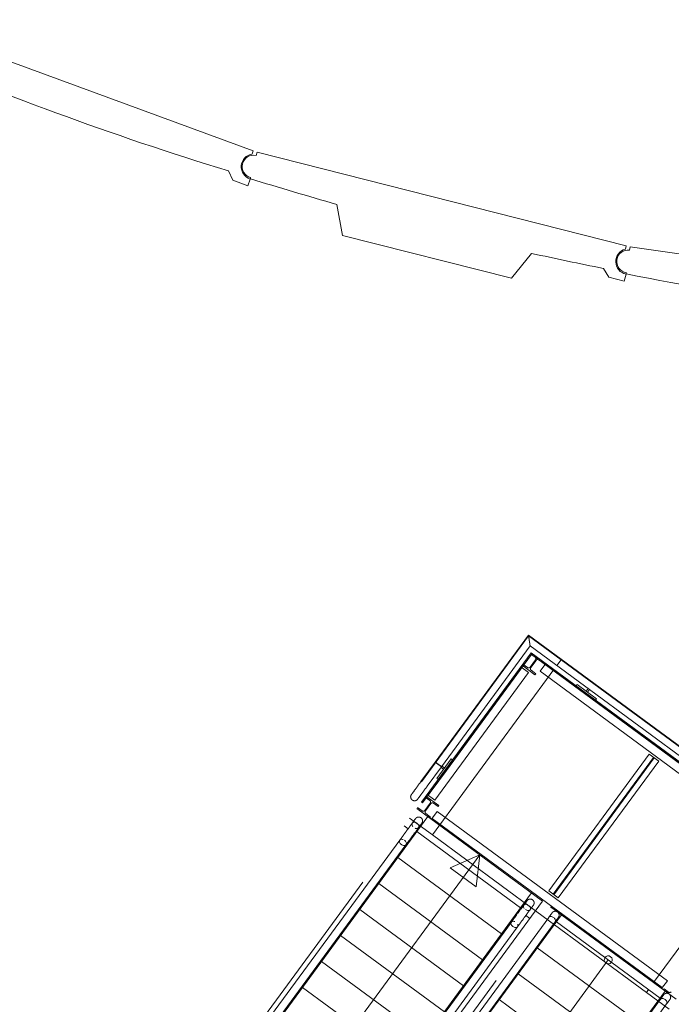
# Model space of a CAD drawing. Header units: metres. Extents: x 135583 to 135939, y 457896 to 458258.
# Tile 515 of 599: x 135669.17 to 135673.21, y 458155.55 to 458161.66. Entities that reach past the tile are written whole.
import ezdxf

# ---------------------------------------------------------------- set-up
doc = ezdxf.new("R2010")
doc.units = ezdxf.units.M
doc.linetypes.add('Hidden', pattern=[4, 2, -2])
doc.layers.add('NIEUWE INSTALLATIE', color=250, linetype='Continuous', lineweight=0)

msp = doc.modelspace()

# ---------------------------------------------------------------- linework, layer by layer
at = {"layer": 'NIEUWE INSTALLATIE'}
for p, q in [((135670.617, 458160.8434), (135668.3958, 458161.6583)), ((135670.6102, 458160.8246), (135670.617, 458160.8434)), ((135670.6407, 458160.8361), (135670.6351, 458160.8143)), ((135672.9339, 458160.2539), (135670.6407, 458160.8361)), ((135670.4623, 458160.7191), (135670.489, 458160.6614)), ((135670.489, 458160.6614), (135670.5829, 458160.6269)), ((135670.5829, 458160.6269), (135670.5984, 458160.6692)), ((135670.6007, 458160.6786), (135670.5988, 458160.6713)), ((135671.1356, 458160.512), (135671.1722, 458160.3194)), ((135671.1722, 458160.3194), (135672.2203, 458160.0533)), ((135672.929, 458160.2345), (135672.9339, 458160.2539)), ((135672.2203, 458160.0533), (135672.3464, 458160.2077)), ((135672.9582, 458160.2491), (135672.9549, 458160.2268)), ((135675.2991, 458159.9057), (135672.9582, 458160.2491)), ((135672.7927, 458160.1144), (135672.8253, 458160.0597)), ((135672.9222, 458160.0351), (135672.9333, 458160.0787)), ((135672.9346, 458160.0883), (135672.9335, 458160.0809)), ((135672.8253, 458160.0597), (135672.9222, 458160.0351)), ((135672.3267, 458157.8381), (135671.7475, 458157.0497)), ((135674.0648, 458156.5612), (135672.3267, 458157.8381)), ((135671.7864, 458157.0211), (135672.337, 458157.7706)), ((135672.337, 458157.7706), (135673.9972, 458156.5509)), ((135672.3435, 458157.7286), (135671.8106, 458157.0033)), ((135671.817, 458156.9985), (135672.3452, 458157.7174)), ((135673.9552, 458156.5444), (135672.3435, 458157.7286)), ((135672.3435, 458157.7286), (135672.3452, 458157.7174)), ((135672.3452, 458157.7174), (135673.9441, 458156.5427)), ((135673.8586, 458156.7085), (135672.5289, 458157.6854)), ((135673.8586, 458156.7085), (135672.5289, 458157.6854)), ((135672.6232, 458157.5231), (135672.6291, 458157.5311)), ((135672.6291, 458157.5311), (135672.75, 458157.4423)), ((135672.6856, 458157.4897), (135672.6977, 458157.5062)), ((135672.6936, 458157.4838), (135672.6856, 458157.4897)), ((135672.7058, 458157.5003), (135672.6936, 458157.4838)), ((135672.75, 458157.4423), (135672.7441, 458157.4343)), ((135671.6587, 458156.9288), (135671.7475, 458157.0496)), ((135671.7864, 458157.021), (135671.6976, 458156.9002)), ((135671.772, 458157.0317), (135671.7475, 458157.0497)), ((135671.7581, 458156.9488), (135671.8469, 458157.0696)), ((135671.7669, 458157.0353), (135671.7619, 458157.039)), ((135671.7807, 458157.0253), (135671.7767, 458157.0282)), ((135671.7838, 458157.023), (135671.7807, 458157.0252)), ((135671.7996, 458157.0052), (135671.783, 458157.0173)), ((135671.7864, 458157.0211), (135671.7857, 458157.0216)), ((135671.7889, 458157.0254), (135671.8055, 458157.0132)), ((135671.8469, 458157.0696), (135671.855, 458157.0637)), ((135671.6626, 458156.8018), (135671.8106, 458157.0033)), ((135671.817, 458156.9986), (135671.669, 458156.7971)), ((135671.8055, 458157.0132), (135671.7996, 458157.0052)), ((135671.817, 458156.9985), (135671.8106, 458157.0033)), ((135671.8106, 458157.0033), (135671.817, 458156.9986)), ((135671.6587, 458156.9288), (135671.6581, 458156.9279)), ((135671.7662, 458156.9428), (135671.7581, 458156.9488)), ((135671.669, 458156.7971), (135671.6626, 458156.8018)), ((135671.7015, 458156.7112), (135671.6225, 458156.6037)), ((135671.7015, 458156.7112), (135671.6334, 458156.6185)), ((135671.554, 458156.654), (135671.5793, 458156.6354)), ((135671.6225, 458156.6037), (135670.181, 458154.6417)), ((135671.6149, 458156.6093), (135671.6225, 458156.6037)), ((135671.6334, 458156.6185), (135672.2781, 458156.1449)), ((135671.7296, 458156.5975), (135672.3702, 458156.1268)), ((135671.7296, 458156.5975), (135672.3702, 458156.1268)), ((135671.5276, 458156.5659), (135670.1721, 458154.7209)), ((135670.211, 458154.6923), (135671.5658, 458156.5363)), ((135671.5658, 458156.5364), (135671.5661, 458156.5368)), ((135670.5348, 458154.4476), (135672.0238, 458156.4744)), ((135672.0238, 458156.4744), (135671.8407, 458156.394)), ((135672.0238, 458156.4744), (135672.0019, 458156.2756)), ((135671.515, 458156.4573), (135672.1597, 458155.9837)), ((135671.8407, 458156.394), (135672.0019, 458156.2756)), ((135671.3966, 458156.2962), (135672.0413, 458155.8225)), ((135672.2672, 458156.13), (135672.3462, 458156.2375)), ((135672.2781, 458156.1449), (135672.3462, 458156.2375)), ((135670.8258, 458154.168), (135672.2672, 458156.13)), ((135672.5315, 458156.1014), (135671.0901, 458154.1393)), ((135671.2782, 458156.135), (135671.9229, 458155.6613)), ((135672.2736, 458156.1254), (135672.2672, 458156.13)), ((135672.3357, 458156.0797), (135672.3092, 458156.0992)), ((135672.3703, 458156.1268), (135672.4186, 458156.0912)), ((135672.2203, 458156.0563), (135670.8647, 458154.2112)), ((135672.4529, 458156.0858), (135671.0981, 458154.2417)), ((135671.137, 458154.2131), (135672.4926, 458156.0582)), ((135672.2205, 458156.0566), (135672.2203, 458156.0563)), ((135672.4187, 458156.0912), (135673.0593, 458155.6205)), ((135672.4187, 458156.0912), (135673.0593, 458155.6205)), ((135673.1449, 458155.585), (135672.5002, 458156.0586)), ((135670.9044, 458154.1836), (135672.2592, 458156.0277)), ((135671.1597, 458155.9738), (135671.8044, 458155.5001)), ((135673.0265, 458155.4238), (135672.3818, 458155.8975)), ((135671.0413, 458155.8126), (135671.686, 458155.339)), ((135672.8225, 458155.8218), (135671.3335, 458153.795)), ((135672.908, 458155.2626), (135672.2633, 458155.7363)), ((135670.9229, 458155.6514), (135671.5676, 458155.1778)), ((135671.7348, 458153.6657), (135673.1763, 458155.6277)), ((135673.1463, 458155.5771), (135671.7915, 458153.733)), ((135671.8297, 458153.7035), (135673.1852, 458155.5485)), ((135672.7896, 458155.1015), (135672.1449, 458155.5751))]:
    msp.add_line(p, q, dxfattribs=at)
at = {"layer": 'NIEUWE INSTALLATIE', "linetype": 'Hidden'}
for p, q in [((135671.6614, 458156.9268), (135672.3274, 458157.8334)), ((135671.6614, 458156.9268), (135672.3274, 458157.8334)), ((135672.5289, 458157.6854), (135672.3274, 458157.8334)), ((135672.5289, 458157.6854), (135672.3274, 458157.8334)), ((135672.3387, 458157.7221), (135672.3451, 458157.7174)), ((135672.3387, 458157.7221), (135672.3451, 458157.7174)), ((135671.703, 458156.845), (135672.2847, 458157.6368)), ((135671.703, 458156.845), (135672.2847, 458157.6368)), ((135671.703, 458156.845), (135672.2847, 458157.6368)), ((135672.4845, 458157.6249), (135671.7296, 458156.5975)), ((135672.4845, 458157.6249), (135671.7296, 458156.5975)), ((135672.2791, 458157.641), (135672.3275, 458157.6055)), ((135672.2791, 458157.641), (135672.3275, 458157.6055)), ((135672.2866, 458157.6512), (135672.3672, 458157.592)), ((135672.2866, 458157.6512), (135672.3672, 458157.592)), ((135672.32, 458157.6366), (135672.2914, 458157.6577)), ((135672.32, 458157.6366), (135672.2914, 458157.6577)), ((135672.3699, 458157.6843), (135672.3367, 458157.6392)), ((135672.3699, 458157.6843), (135672.3367, 458157.6392)), ((135672.3408, 458157.6362), (135672.3739, 458157.6814)), ((135672.3408, 458157.6362), (135672.3739, 458157.6814)), ((135672.3988, 458157.6135), (135672.4343, 458157.6618)), ((135672.3988, 458157.6135), (135672.4343, 458157.6618)), ((135672.4193, 458157.6629), (135672.4241, 458157.6694)), ((135672.4193, 458157.6629), (135672.4241, 458157.6694)), ((135672.4301, 458157.6562), (135673.8603, 458156.6055)), ((135672.4301, 458157.6562), (135673.8603, 458156.6055)), ((135672.4301, 458157.6562), (135673.8603, 458156.6055)), ((135672.5289, 458157.6854), (135672.5028, 458157.6499)), ((135672.5289, 458157.6854), (135672.5028, 458157.6499)), ((135671.7457, 458156.8136), (135672.3275, 458157.6055)), ((135671.7457, 458156.8136), (135672.3275, 458157.6055)), ((135672.3719, 458157.5984), (135672.3433, 458157.6195)), ((135672.3719, 458157.5984), (135672.3433, 458157.6195)), ((135672.3672, 458157.592), (135672.3719, 458157.5984)), ((135672.3672, 458157.592), (135672.3719, 458157.5984)), ((135672.3988, 458157.6135), (135673.8289, 458156.5628)), ((135672.3988, 458157.6135), (135673.8289, 458156.5628)), ((135673.0769, 458157.0995), (135672.4525, 458156.2496)), ((135673.0769, 458157.0995), (135672.4525, 458156.2496)), ((135673.1044, 458157.0793), (135672.48, 458156.2294)), ((135673.1044, 458157.0793), (135672.48, 458156.2294)), ((135673.1082, 458157.0765), (135672.4838, 458156.2266)), ((135673.1082, 458157.0765), (135672.4838, 458156.2266)), ((135673.0769, 458157.0995), (135673.1357, 458157.0563)), ((135673.0769, 458157.0995), (135673.1357, 458157.0563)), ((135672.5113, 458156.2064), (135673.1357, 458157.0563)), ((135672.5113, 458156.2064), (135673.1357, 458157.0563)), ((135671.6851, 458156.8324), (135671.7137, 458156.8114)), ((135671.6851, 458156.8324), (135671.7137, 458156.8114)), ((135671.7704, 458156.7797), (135671.6898, 458156.8389)), ((135671.7704, 458156.7797), (135671.6898, 458156.8389)), ((135671.7457, 458156.8136), (135671.6973, 458156.8491)), ((135671.7457, 458156.8136), (135671.6973, 458156.8491)), ((135671.7163, 458156.7946), (135671.6831, 458156.7495)), ((135671.7163, 458156.7946), (135671.6831, 458156.7495)), ((135671.6871, 458156.7465), (135671.7203, 458156.7917)), ((135671.6871, 458156.7465), (135671.7203, 458156.7917)), ((135671.7371, 458156.7942), (135671.7657, 458156.7732)), ((135671.7371, 458156.7942), (135671.7657, 458156.7732)), ((135671.7657, 458156.7732), (135671.7704, 458156.7797)), ((135671.7657, 458156.7732), (135671.7704, 458156.7797)), ((135670.1125, 458154.692), (135671.633, 458156.7615)), ((135671.633, 458156.7615), (135672.4147, 458156.1872)), ((135671.6663, 458156.7469), (135671.6377, 458156.768)), ((135671.6663, 458156.7469), (135671.6377, 458156.768)), ((135671.7183, 458156.7088), (135671.6897, 458156.7298)), ((135671.7183, 458156.7088), (135671.6897, 458156.7298)), ((135671.7136, 458156.7023), (135671.7183, 458156.7088)), ((135671.7136, 458156.7023), (135671.7183, 458156.7088)), ((135671.7238, 458156.6948), (135671.7593, 458156.7431)), ((135671.7238, 458156.6948), (135671.7593, 458156.7431)), ((135673.1895, 458155.6925), (135671.7593, 458156.7431)), ((135673.1895, 458155.6925), (135671.7593, 458156.7431)), ((135671.7296, 458156.5975), (135671.5886, 458156.701)), ((135671.7296, 458156.5975), (135671.5886, 458156.701)), ((135673.1581, 458155.6497), (135671.7279, 458156.7004)), ((135673.1581, 458155.6497), (135671.7279, 458156.7004)), ((135673.1038, 458155.681), (135673.8142, 458156.648)), ((135673.1038, 458155.681), (135673.8142, 458156.648)), ((135672.5113, 458156.2064), (135672.4525, 458156.2496)), ((135672.5113, 458156.2064), (135672.4525, 458156.2496)), ((135672.4147, 458156.1872), (135670.8943, 458154.1177)), ((135670.9426, 458154.0822), (135672.463, 458156.1517)), ((135672.463, 458156.1517), (135673.2448, 458155.5774)), ((135673.1895, 458155.6925), (135673.1539, 458155.6441)), ((135673.1895, 458155.6925), (135673.1539, 458155.6441)), ((135673.0593, 458155.6205), (135673.0723, 458155.6382)), ((135673.0593, 458155.6205), (135673.0723, 458155.6382)), ((135673.2003, 458155.517), (135673.0593, 458155.6205)), ((135673.2003, 458155.517), (135673.0593, 458155.6205)), ((135673.1689, 458155.643), (135673.1642, 458155.6366)), ((135673.1689, 458155.643), (135673.1642, 458155.6366)), ((135673.1975, 458155.622), (135673.1689, 458155.643)), ((135673.1975, 458155.622), (135673.1689, 458155.643))]:
    msp.add_line(p, q, dxfattribs=at)
at = {"layer": 'NIEUWE INSTALLATIE', "flags": 128}
for points in [[(135671.5995, 458156.8482), (135671.5995, 458156.8482), (135671.5997, 458156.8484), (135671.5999, 458156.8488), (135671.6002, 458156.8492), (135671.6006, 458156.8498), (135671.6012, 458156.8505), (135671.6018, 458156.8513), (135671.6025, 458156.8523), (135671.6033, 458156.8533), (135671.6041, 458156.8545), (135671.6051, 458156.8559), (135671.6062, 458156.8573), (135671.6073, 458156.8588), (135671.6085, 458156.8605), (135671.6098, 458156.8623), (135671.6112, 458156.8641), (135671.6126, 458156.8661), (135671.6142, 458156.8682), (135671.6158, 458156.8703), (135671.6174, 458156.8726), (135671.6192, 458156.875), (135671.621, 458156.8774), (135671.6228, 458156.8799), (135671.6247, 458156.8825), (135671.6267, 458156.8852), (135671.6287, 458156.888), (135671.6308, 458156.8908), (135671.6329, 458156.8937), (135671.635, 458156.8966), (135671.6372, 458156.8996), (135671.6394, 458156.9026), (135671.6417, 458156.9057), (135671.644, 458156.9088), (135671.6463, 458156.9119), (135671.6486, 458156.9151), (135671.651, 458156.9183), (135671.6533, 458156.9215), (135671.6557, 458156.9247), (135671.658, 458156.9279), (135671.6587, 458156.9288)], [(135671.6976, 458156.9002), (135671.6952, 458156.8969), (135671.6929, 458156.8937), (135671.6905, 458156.8905), (135671.6882, 458156.8873), (135671.6858, 458156.8842), (135671.6835, 458156.881), (135671.6812, 458156.8779), (135671.679, 458156.8748), (135671.6767, 458156.8718), (135671.6745, 458156.8688), (135671.6724, 458156.8658), (135671.6703, 458156.863), (135671.6682, 458156.8601), (135671.6661, 458156.8574), (135671.6642, 458156.8547), (135671.6622, 458156.852), (135671.6604, 458156.8495), (135671.6586, 458156.847), (135671.6568, 458156.8446), (135671.6551, 458156.8424), (135671.6535, 458156.8402), (135671.652, 458156.8381), (135671.6505, 458156.836), (135671.6491, 458156.8341), (135671.6478, 458156.8324), (135671.6465, 458156.8307), (135671.6454, 458156.8291), (135671.6443, 458156.8276), (135671.6433, 458156.8263), (135671.6424, 458156.8251), (135671.6416, 458156.8239), (135671.6409, 458156.823), (135671.6402, 458156.8221), (135671.6397, 458156.8214), (135671.6393, 458156.8208), (135671.6389, 458156.8203), (135671.6386, 458156.8199), (135671.6385, 458156.8197), (135671.6384, 458156.8196)], [(135671.5995, 458156.8482), (135671.5989, 458156.8474), (135671.5984, 458156.8466), (135671.5979, 458156.8457), (135671.5974, 458156.8449), (135671.597, 458156.844), (135671.5966, 458156.8431), (135671.5963, 458156.8422), (135671.596, 458156.8413), (135671.5957, 458156.8404), (135671.5954, 458156.8395), (135671.5952, 458156.8385), (135671.5951, 458156.8376), (135671.5949, 458156.8366), (135671.5948, 458156.8357), (135671.5948, 458156.8347), (135671.5948, 458156.8337), (135671.5948, 458156.8328), (135671.5949, 458156.8318), (135671.595, 458156.8308), (135671.5951, 458156.8299), (135671.5953, 458156.8289), (135671.5955, 458156.828), (135671.5958, 458156.8271), (135671.5961, 458156.8261), (135671.5964, 458156.8252), (135671.5967, 458156.8243), (135671.5971, 458156.8235), (135671.5976, 458156.8226), (135671.598, 458156.8217), (135671.5986, 458156.8209), (135671.5991, 458156.8201), (135671.5997, 458156.8193), (135671.6002, 458156.8186), (135671.6009, 458156.8178), (135671.6015, 458156.8171), (135671.6022, 458156.8164), (135671.6029, 458156.8158), (135671.6037, 458156.8152), (135671.6044, 458156.8146), (135671.6046, 458156.8144)], [(135671.6032, 458156.8533), (135671.6027, 458156.8525), (135671.602, 458156.8516), (135671.6013, 458156.8507), (135671.6008, 458156.85), (135671.6003, 458156.8493), (135671.6, 458156.8489), (135671.5997, 458156.8485), (135671.5995, 458156.8483), (135671.5995, 458156.8482)], [(135671.6046, 458156.8144), (135671.6054, 458156.8139), (135671.6062, 458156.8133), (135671.6071, 458156.8128), (135671.6079, 458156.8124), (135671.6088, 458156.812), (135671.6097, 458156.8116), (135671.6106, 458156.8112), (135671.6115, 458156.8109), (135671.6124, 458156.8106), (135671.6133, 458156.8104), (135671.6143, 458156.8102), (135671.6152, 458156.81), (135671.6162, 458156.8099), (135671.6172, 458156.8098), (135671.6181, 458156.8097), (135671.6191, 458156.8097), (135671.62, 458156.8098), (135671.621, 458156.8098), (135671.622, 458156.8099), (135671.6229, 458156.8101), (135671.6239, 458156.8102), (135671.6248, 458156.8105), (135671.6258, 458156.8107), (135671.6267, 458156.811), (135671.6276, 458156.8113), (135671.6285, 458156.8117), (135671.6294, 458156.8121), (135671.6302, 458156.8125), (135671.6311, 458156.813), (135671.6319, 458156.8135), (135671.6327, 458156.814), (135671.6335, 458156.8146), (135671.6342, 458156.8152), (135671.635, 458156.8158), (135671.6357, 458156.8165), (135671.6364, 458156.8172), (135671.637, 458156.8179), (135671.6376, 458156.8186), (135671.6382, 458156.8194), (135671.6384, 458156.8196)], [(135671.6384, 458156.8196), (135671.6384, 458156.8196), (135671.6386, 458156.8198), (135671.6388, 458156.8202), (135671.6391, 458156.8206), (135671.6396, 458156.8212), (135671.6401, 458156.8219), (135671.6407, 458156.8227), (135671.6414, 458156.8237), (135671.6422, 458156.8247), (135671.6424, 458156.825)], [(135671.6253, 458156.6989), (135671.6259, 458156.6997), (135671.6265, 458156.7004), (135671.6271, 458156.7011), (135671.6278, 458156.7018), (135671.6285, 458156.7025), (135671.6292, 458156.7031), (135671.63, 458156.7037), (135671.6308, 458156.7043), (135671.6316, 458156.7049), (135671.6324, 458156.7054), (135671.6332, 458156.7058), (135671.6341, 458156.7063), (135671.635, 458156.7067), (135671.6358, 458156.7071), (135671.6368, 458156.7074), (135671.6377, 458156.7077), (135671.6386, 458156.708), (135671.6395, 458156.7082), (135671.6405, 458156.7084), (135671.6414, 458156.7085), (135671.6424, 458156.7087), (135671.6434, 458156.7087), (135671.6443, 458156.7088), (135671.6453, 458156.7088), (135671.6463, 458156.7087), (135671.6472, 458156.7086), (135671.6482, 458156.7085), (135671.6491, 458156.7084), (135671.6501, 458156.7082), (135671.651, 458156.7079), (135671.6519, 458156.7077), (135671.6529, 458156.7074), (135671.6538, 458156.707), (135671.6546, 458156.7066), (135671.6555, 458156.7062), (135671.6564, 458156.7058), (135671.6572, 458156.7053), (135671.658, 458156.7048), (135671.6588, 458156.7042), (135671.659, 458156.7041)], [(135671.6253, 458156.6989), (135671.6252, 458156.6989), (135671.6251, 458156.6987), (135671.6249, 458156.6983), (135671.6245, 458156.6979), (135671.6241, 458156.6973), (135671.6236, 458156.6966), (135671.623, 458156.6958), (135671.6223, 458156.6948), (135671.6215, 458156.6938), (135671.6206, 458156.6926), (135671.6196, 458156.6912), (135671.6186, 458156.6898), (135671.6175, 458156.6883), (135671.6162, 458156.6866), (135671.6149, 458156.6848), (135671.6136, 458156.683), (135671.6121, 458156.681), (135671.6106, 458156.6789), (135671.609, 458156.6767), (135671.6073, 458156.6745), (135671.6056, 458156.6721), (135671.6038, 458156.6697), (135671.6019, 458156.6672), (135671.6, 458156.6646), (135671.5981, 458156.6619), (135671.596, 458156.6591), (135671.594, 458156.6563), (135671.5919, 458156.6534), (135671.5897, 458156.6505), (135671.5875, 458156.6475), (135671.5853, 458156.6445), (135671.583, 458156.6414), (135671.5808, 458156.6383), (135671.5785, 458156.6352), (135671.5761, 458156.632), (135671.5738, 458156.6288), (135671.5714, 458156.6256), (135671.5691, 458156.6224), (135671.5667, 458156.6192), (135671.5643, 458156.616), (135671.562, 458156.6128), (135671.5596, 458156.6095), (135671.5573, 458156.6064), (135671.5549, 458156.6032), (135671.5526, 458156.6), (135671.5503, 458156.5969), (135671.5481, 458156.5938), (135671.5458, 458156.5908), (135671.5436, 458156.5878), (135671.5414, 458156.5848), (135671.5393, 458156.5819), (135671.5372, 458156.579), (135671.5352, 458156.5763), (135671.5332, 458156.5735), (135671.5312, 458156.5709), (135671.5293, 458156.5683), (135671.5276, 458156.5659)], [(135671.5661, 458156.5369), (135671.568, 458156.5393), (135671.5698, 458156.5419), (135671.5718, 458156.5445), (135671.5738, 458156.5472), (135671.5758, 458156.55), (135671.5779, 458156.5528), (135671.58, 458156.5557), (135671.5822, 458156.5587), (135671.5844, 458156.5617), (135671.5866, 458156.5647), (135671.5889, 458156.5678), (135671.5912, 458156.5709), (135671.5935, 458156.5741), (135671.5958, 458156.5772), (135671.5982, 458156.5804), (135671.6005, 458156.5836), (135671.6029, 458156.5869), (135671.6052, 458156.5901), (135671.6076, 458156.5933), (135671.61, 458156.5965), (135671.6123, 458156.5997), (135671.6147, 458156.6029), (135671.617, 458156.6061), (135671.6193, 458156.6092), (135671.6216, 458156.6123), (135671.6239, 458156.6154), (135671.6261, 458156.6184), (135671.6283, 458156.6214), (135671.6304, 458156.6244), (135671.6326, 458156.6273), (135671.6346, 458156.6301), (135671.6367, 458156.6328), (135671.6386, 458156.6355), (135671.6406, 458156.6381), (135671.6424, 458156.6407), (135671.6442, 458156.6431), (135671.646, 458156.6455), (135671.6476, 458156.6478), (135671.6493, 458156.65), (135671.6508, 458156.6521), (135671.6523, 458156.6541), (135671.6536, 458156.6559), (135671.655, 458156.6577), (135671.6562, 458156.6594), (135671.6573, 458156.661), (135671.6584, 458156.6624), (135671.6594, 458156.6638), (135671.6603, 458156.665), (135671.6611, 458156.6661), (135671.6618, 458156.667), (135671.6624, 458156.6679), (135671.6629, 458156.6686), (135671.6634, 458156.6692), (135671.6637, 458156.6697), (135671.664, 458156.67), (135671.6641, 458156.6702), (135671.6642, 458156.6703)], [(135671.6215, 458156.6938), (135671.622, 458156.6944), (135671.6227, 458156.6954), (135671.6234, 458156.6963), (135671.6239, 458156.6971), (135671.6244, 458156.6977), (135671.6247, 458156.6982), (135671.625, 458156.6986), (135671.6252, 458156.6988), (135671.6253, 458156.6989)], [(135671.659, 458156.7041), (135671.6598, 458156.7035), (135671.6605, 458156.7029), (135671.6613, 458156.7022), (135671.662, 458156.7016), (135671.6626, 458156.7009), (135671.6633, 458156.7001), (135671.6639, 458156.6994), (135671.6644, 458156.6986), (135671.665, 458156.6978), (135671.6655, 458156.697), (135671.666, 458156.6961), (135671.6664, 458156.6953), (135671.6668, 458156.6944), (135671.6672, 458156.6935), (135671.6675, 458156.6926), (135671.6678, 458156.6917), (135671.6681, 458156.6908), (135671.6683, 458156.6898), (135671.6685, 458156.6889), (135671.6687, 458156.6879), (135671.6688, 458156.687), (135671.6689, 458156.686), (135671.6689, 458156.685), (135671.6689, 458156.6841), (135671.6688, 458156.6831), (135671.6688, 458156.6821), (135671.6686, 458156.6812), (135671.6685, 458156.6802), (135671.6683, 458156.6793), (135671.6681, 458156.6783), (135671.6678, 458156.6774), (135671.6675, 458156.6765), (135671.6671, 458156.6756), (135671.6668, 458156.6747), (135671.6663, 458156.6738), (135671.6659, 458156.673), (135671.6654, 458156.6721), (135671.6649, 458156.6713), (135671.6644, 458156.6705), (135671.6642, 458156.6703)], [(135671.6642, 458156.6703), (135671.6642, 458156.6703), (135671.664, 458156.6701), (135671.6638, 458156.6697), (135671.6634, 458156.6693), (135671.663, 458156.6687), (135671.6625, 458156.668), (135671.6619, 458156.6672), (135671.6612, 458156.6662), (135671.6604, 458156.6652), (135671.6603, 458156.665)], [(135672.3183, 458156.1897), (135672.3183, 458156.1897), (135672.3182, 458156.1895), (135672.3179, 458156.1892), (135672.3176, 458156.1887), (135672.3172, 458156.1881), (135672.3166, 458156.1874), (135672.316, 458156.1866), (135672.3153, 458156.1857), (135672.3145, 458156.1846), (135672.3137, 458156.1834), (135672.3127, 458156.1821), (135672.3116, 458156.1806), (135672.3105, 458156.1791), (135672.3093, 458156.1774), (135672.308, 458156.1757), (135672.3066, 458156.1738), (135672.3052, 458156.1718), (135672.3036, 458156.1697), (135672.302, 458156.1676), (135672.3004, 458156.1653), (135672.2987, 458156.1629), (135672.2969, 458156.1605), (135672.295, 458156.158), (135672.2931, 458156.1554), (135672.2911, 458156.1527), (135672.2891, 458156.1499), (135672.287, 458156.1471), (135672.2849, 458156.1443), (135672.2828, 458156.1413), (135672.2806, 458156.1384), (135672.2784, 458156.1353), (135672.2761, 458156.1323), (135672.2738, 458156.1292), (135672.2715, 458156.126), (135672.2692, 458156.1228), (135672.2669, 458156.1197), (135672.2645, 458156.1165), (135672.2621, 458156.1132), (135672.2598, 458156.11), (135672.2574, 458156.1068), (135672.255, 458156.1036), (135672.2527, 458156.1004), (135672.2503, 458156.0972), (135672.248, 458156.094), (135672.2457, 458156.0908), (135672.2434, 458156.0877), (135672.2411, 458156.0846), (135672.2389, 458156.0816), (135672.2367, 458156.0786), (135672.2345, 458156.0756), (135672.2324, 458156.0727), (135672.2303, 458156.0699), (135672.2282, 458156.0671), (135672.2262, 458156.0644), (135672.2243, 458156.0617), (135672.2224, 458156.0592), (135672.2206, 458156.0567), (135672.2203, 458156.0563)], [(135672.2592, 458156.0277), (135672.261, 458156.0301), (135672.2629, 458156.0327), (135672.2648, 458156.0353), (135672.2668, 458156.038), (135672.2689, 458156.0408), (135672.2709, 458156.0436), (135672.2731, 458156.0465), (135672.2752, 458156.0495), (135672.2774, 458156.0525), (135672.2797, 458156.0555), (135672.2819, 458156.0586), (135672.2842, 458156.0617), (135672.2865, 458156.0649), (135672.2889, 458156.0681), (135672.2912, 458156.0712), (135672.2936, 458156.0745), (135672.2959, 458156.0777), (135672.2983, 458156.0809), (135672.3007, 458156.0841), (135672.303, 458156.0873), (135672.3054, 458156.0905), (135672.3077, 458156.0937), (135672.3101, 458156.0969), (135672.3124, 458156.1), (135672.3147, 458156.1032), (135672.3169, 458156.1062), (135672.3192, 458156.1093), (135672.3213, 458156.1123), (135672.3235, 458156.1152), (135672.3256, 458156.1181), (135672.3277, 458156.1209), (135672.3297, 458156.1237), (135672.3317, 458156.1263), (135672.3336, 458156.129), (135672.3355, 458156.1315), (135672.3373, 458156.134), (135672.339, 458156.1363), (135672.3407, 458156.1386), (135672.3423, 458156.1408), (135672.3439, 458156.1429), (135672.3453, 458156.1449), (135672.3467, 458156.1468), (135672.348, 458156.1486), (135672.3492, 458156.1502), (135672.3504, 458156.1518), (135672.3515, 458156.1532), (135672.3524, 458156.1546), (135672.3533, 458156.1558), (135672.3541, 458156.1569), (135672.3549, 458156.1579), (135672.3555, 458156.1587), (135672.356, 458156.1594), (135672.3564, 458156.16), (135672.3568, 458156.1605), (135672.357, 458156.1608), (135672.3572, 458156.1611), (135672.3573, 458156.1611)], [(135672.3146, 458156.1846), (135672.315, 458156.1853), (135672.3158, 458156.1863), (135672.3164, 458156.1871), (135672.317, 458156.1879), (135672.3174, 458156.1885), (135672.3178, 458156.189), (135672.3181, 458156.1894), (135672.3183, 458156.1896), (135672.3183, 458156.1897)], [(135672.3183, 458156.1897), (135672.3189, 458156.1905), (135672.3195, 458156.1913), (135672.3202, 458156.192), (135672.3209, 458156.1927), (135672.3216, 458156.1933), (135672.3223, 458156.194), (135672.323, 458156.1946), (135672.3238, 458156.1951), (135672.3246, 458156.1957), (135672.3254, 458156.1962), (135672.3263, 458156.1967), (135672.3271, 458156.1971), (135672.328, 458156.1975), (135672.3289, 458156.1979), (135672.3298, 458156.1982), (135672.3307, 458156.1985), (135672.3317, 458156.1988), (135672.3326, 458156.199), (135672.3335, 458156.1992), (135672.3345, 458156.1994), (135672.3355, 458156.1995), (135672.3364, 458156.1996), (135672.3374, 458156.1996), (135672.3384, 458156.1996), (135672.3393, 458156.1995), (135672.3403, 458156.1995), (135672.3412, 458156.1993), (135672.3422, 458156.1992), (135672.3431, 458156.199), (135672.3441, 458156.1988), (135672.345, 458156.1985), (135672.3459, 458156.1982), (135672.3468, 458156.1978), (135672.3477, 458156.1975), (135672.3486, 458156.1971), (135672.3494, 458156.1966), (135672.3503, 458156.1961), (135672.3511, 458156.1956), (135672.3519, 458156.1951), (135672.3521, 458156.1949)], [(135672.3521, 458156.1949), (135672.3529, 458156.1943), (135672.3536, 458156.1937), (135672.3543, 458156.1931), (135672.355, 458156.1924), (135672.3557, 458156.1917), (135672.3563, 458156.1909), (135672.3569, 458156.1902), (135672.3575, 458156.1894), (135672.358, 458156.1886), (135672.3586, 458156.1878), (135672.359, 458156.187), (135672.3595, 458156.1861), (135672.3599, 458156.1852), (135672.3603, 458156.1843), (135672.3606, 458156.1834), (135672.3609, 458156.1825), (135672.3612, 458156.1816), (135672.3614, 458156.1806), (135672.3616, 458156.1797), (135672.3617, 458156.1787), (135672.3618, 458156.1778), (135672.3619, 458156.1768), (135672.3619, 458156.1759), (135672.3619, 458156.1749), (135672.3619, 458156.1739), (135672.3618, 458156.173), (135672.3617, 458156.172), (135672.3615, 458156.1711), (135672.3614, 458156.1701), (135672.3611, 458156.1692), (135672.3609, 458156.1682), (135672.3605, 458156.1673), (135672.3602, 458156.1664), (135672.3598, 458156.1655), (135672.3594, 458156.1647), (135672.359, 458156.1638), (135672.3585, 458156.163), (135672.358, 458156.1622), (135672.3574, 458156.1614), (135672.3573, 458156.1611)], [(135672.3573, 458156.1611), (135672.3572, 458156.1611), (135672.3571, 458156.1609), (135672.3568, 458156.1606), (135672.3565, 458156.1601), (135672.3561, 458156.1595), (135672.3556, 458156.1588), (135672.355, 458156.158), (135672.3543, 458156.1571), (135672.3535, 458156.156), (135672.3533, 458156.1558)], [(135672.4736, 458156.114), (135672.4736, 458156.1139), (135672.4734, 458156.1137), (135672.4732, 458156.1134), (135672.4729, 458156.1129), (135672.4724, 458156.1123), (135672.4719, 458156.1116), (135672.4713, 458156.1108), (135672.4706, 458156.1099), (135672.4698, 458156.1088), (135672.4689, 458156.1076), (135672.468, 458156.1063), (135672.4669, 458156.1048), (135672.4658, 458156.1033), (135672.4646, 458156.1016), (135672.4633, 458156.0999), (135672.4619, 458156.098), (135672.4604, 458156.096), (135672.4589, 458156.0939), (135672.4573, 458156.0918), (135672.4556, 458156.0895), (135672.4539, 458156.0872), (135672.4532, 458156.0862)], [(135672.4698, 458156.1088), (135672.4705, 458156.1097), (135672.4712, 458156.1107), (135672.4718, 458156.1115), (135672.4723, 458156.1122), (135672.4728, 458156.1128), (135672.4731, 458156.1133), (135672.4734, 458156.1136), (135672.4735, 458156.1139), (135672.4736, 458156.1139)], [(135672.4736, 458156.114), (135672.4742, 458156.1147), (135672.4748, 458156.1155), (135672.4755, 458156.1162), (135672.4761, 458156.1169), (135672.4768, 458156.1175), (135672.4776, 458156.1182), (135672.4783, 458156.1188), (135672.4791, 458156.1193), (135672.4799, 458156.1199), (135672.4807, 458156.1204), (135672.4816, 458156.1209), (135672.4824, 458156.1213), (135672.4833, 458156.1217), (135672.4842, 458156.1221), (135672.4851, 458156.1224), (135672.486, 458156.1227), (135672.4869, 458156.123), (135672.4879, 458156.1232), (135672.4888, 458156.1234), (135672.4898, 458156.1236), (135672.4907, 458156.1237), (135672.4917, 458156.1238), (135672.4927, 458156.1238), (135672.4936, 458156.1238), (135672.4946, 458156.1238), (135672.4955, 458156.1237), (135672.4965, 458156.1236), (135672.4975, 458156.1234), (135672.4984, 458156.1232), (135672.4993, 458156.123), (135672.5003, 458156.1227), (135672.5012, 458156.1224), (135672.5021, 458156.1221), (135672.503, 458156.1217), (135672.5039, 458156.1213), (135672.5047, 458156.1208), (135672.5055, 458156.1203), (135672.5061, 458156.12)], [(135672.5085, 458156.1182), (135672.5089, 458156.1179), (135672.5096, 458156.1173), (135672.5103, 458156.1166), (135672.5109, 458156.1159), (135672.5116, 458156.1152), (135672.5122, 458156.1144), (135672.5128, 458156.1136), (135672.5133, 458156.1128), (135672.5138, 458156.112), (135672.5143, 458156.1112), (135672.5147, 458156.1103), (135672.5151, 458156.1094), (135672.5155, 458156.1085), (135672.5159, 458156.1076), (135672.5162, 458156.1067), (135672.5164, 458156.1058), (135672.5167, 458156.1049), (135672.5168, 458156.1039), (135672.517, 458156.103), (135672.5171, 458156.102), (135672.5172, 458156.101), (135672.5172, 458156.1001), (135672.5172, 458156.0991), (135672.5172, 458156.0981), (135672.5171, 458156.0972), (135672.517, 458156.0962), (135672.5168, 458156.0953), (135672.5166, 458156.0943), (135672.5164, 458156.0934), (135672.5161, 458156.0925), (135672.5158, 458156.0915), (135672.5155, 458156.0906), (135672.5151, 458156.0897), (135672.5147, 458156.0889), (135672.5142, 458156.088), (135672.5137, 458156.0872), (135672.5132, 458156.0864), (135672.5127, 458156.0856), (135672.5125, 458156.0854)], [(135672.4926, 458156.0582), (135672.4939, 458156.06), (135672.4956, 458156.0623), (135672.4972, 458156.0645), (135672.4988, 458156.0667), (135672.5003, 458156.0687), (135672.5017, 458156.0706), (135672.503, 458156.0724), (135672.5043, 458156.0741), (135672.5054, 458156.0757), (135672.5065, 458156.0772), (135672.5075, 458156.0785), (135672.5084, 458156.0798), (135672.5092, 458156.0809), (135672.51, 458156.0819), (135672.5106, 458156.0827), (135672.5112, 458156.0835), (135672.5116, 458156.0841), (135672.512, 458156.0846), (135672.5123, 458156.085), (135672.5124, 458156.0852), (135672.5125, 458156.0853)], [(135672.5125, 458156.0854), (135672.5125, 458156.0853), (135672.5123, 458156.0851), (135672.5121, 458156.0848), (135672.5118, 458156.0843), (135672.5114, 458156.0837), (135672.5108, 458156.083), (135672.5102, 458156.0822), (135672.5095, 458156.0813), (135672.5087, 458156.0802), (135672.5084, 458156.0798)], [(135673.1667, 458155.6048), (135673.1673, 458155.6055), (135673.1679, 458155.6063), (135673.1685, 458155.607), (135673.1692, 458155.6077), (135673.1699, 458155.6084), (135673.1706, 458155.609), (135673.1714, 458155.6096), (135673.1722, 458155.6102), (135673.173, 458155.6107), (135673.1738, 458155.6112), (135673.1746, 458155.6117), (135673.1755, 458155.6121), (135673.1763, 458155.6126), (135673.1772, 458155.6129), (135673.1781, 458155.6133), (135673.1791, 458155.6136), (135673.18, 458155.6138), (135673.1809, 458155.6141), (135673.1819, 458155.6142), (135673.1828, 458155.6144), (135673.1838, 458155.6145), (135673.1848, 458155.6146), (135673.1857, 458155.6146), (135673.1867, 458155.6146), (135673.1876, 458155.6146), (135673.1886, 458155.6145), (135673.1896, 458155.6144), (135673.1905, 458155.6142), (135673.1915, 458155.614), (135673.1924, 458155.6138), (135673.1933, 458155.6135), (135673.1942, 458155.6132), (135673.1952, 458155.6129), (135673.196, 458155.6125), (135673.1969, 458155.6121), (135673.1978, 458155.6116), (135673.1986, 458155.6112), (135673.1992, 458155.6108)], [(135673.2016, 458155.609), (135673.2019, 458155.6087), (135673.2027, 458155.6081), (135673.2033, 458155.6074), (135673.204, 458155.6067), (135673.2046, 458155.606), (135673.2053, 458155.6052), (135673.2058, 458155.6044), (135673.2064, 458155.6037), (135673.2069, 458155.6028), (135673.2074, 458155.602), (135673.2078, 458155.6011), (135673.2082, 458155.6003), (135673.2086, 458155.5994), (135673.2089, 458155.5985), (135673.2092, 458155.5975), (135673.2095, 458155.5966), (135673.2097, 458155.5957), (135673.2099, 458155.5947), (135673.2101, 458155.5938), (135673.2102, 458155.5928), (135673.2102, 458155.5919), (135673.2103, 458155.5909), (135673.2103, 458155.5899), (135673.2102, 458155.589), (135673.2102, 458155.588), (135673.21, 458155.587), (135673.2099, 458155.5861), (135673.2097, 458155.5851), (135673.2095, 458155.5842), (135673.2092, 458155.5833), (135673.2089, 458155.5824), (135673.2085, 458155.5815), (135673.2082, 458155.5806), (135673.2077, 458155.5797), (135673.2073, 458155.5788), (135673.2068, 458155.578), (135673.2063, 458155.5772), (135673.2057, 458155.5764), (135673.2056, 458155.5762)], [(135673.1667, 458155.6048), (135673.1666, 458155.6047), (135673.1665, 458155.6045), (135673.1662, 458155.6042), (135673.1659, 458155.6037), (135673.1655, 458155.6032), (135673.165, 458155.6025), (135673.1644, 458155.6016), (135673.1637, 458155.6007), (135673.1629, 458155.5996), (135673.162, 458155.5984), (135673.161, 458155.5971), (135673.16, 458155.5957), (135673.1588, 458155.5941), (135673.1576, 458155.5925), (135673.1563, 458155.5907), (135673.155, 458155.5888), (135673.1535, 458155.5868), (135673.152, 458155.5848), (135673.1504, 458155.5826), (135673.1487, 458155.5803), (135673.147, 458155.578), (135673.1463, 458155.5771)], [(135673.1463, 458155.5771), (135673.1467, 458155.5776), (135673.147, 458155.5779)], [(135673.1629, 458155.5996), (135673.1635, 458155.6005), (135673.1643, 458155.6015), (135673.1649, 458155.6023), (135673.1654, 458155.6031), (135673.1659, 458155.6037), (135673.1662, 458155.6041), (135673.1664, 458155.6045), (135673.1666, 458155.6047), (135673.1667, 458155.6048)], [(135673.1852, 458155.5485), (135673.187, 458155.5509), (135673.1887, 458155.5532), (135673.1903, 458155.5554), (135673.1919, 458155.5575), (135673.1933, 458155.5595), (135673.1947, 458155.5614), (135673.1961, 458155.5632), (135673.1973, 458155.5649), (135673.1985, 458155.5665), (135673.1996, 458155.568), (135673.2006, 458155.5693), (135673.2015, 458155.5706), (135673.2023, 458155.5717), (135673.203, 458155.5727), (135673.2037, 458155.5736), (135673.2042, 458155.5743), (135673.2047, 458155.5749), (135673.2051, 458155.5754), (135673.2053, 458155.5758), (135673.2055, 458155.5761), (135673.2056, 458155.5762)], [(135673.2056, 458155.5762), (135673.2055, 458155.5761), (135673.2054, 458155.5759), (135673.2052, 458155.5756), (135673.2048, 458155.5751), (135673.2044, 458155.5746), (135673.2039, 458155.5739), (135673.2033, 458155.573), (135673.2026, 458155.5721), (135673.2018, 458155.571), (135673.2015, 458155.5706)]]:
    msp.add_lwpolyline(points, dxfattribs=at)
at = {"layer": 'NIEUWE INSTALLATIE'}
for centre, radius, start, end in [((135676.7322, 458181.0952), 21.3189, 246.81028, 252.89642), ((135670.6179, 458160.7464), 0.07, 75.75499, 255.75499), ((135676.9343, 458181.0271), 21.3189, 252.71192, 254.21684), ((135676.9343, 458181.0271), 21.3189, 257.57255, 258.79806), ((135672.9491, 458160.1571), 0.08, 104.56557, 258.58279), ((135672.9447, 458160.1575), 0.07, 81.65663, 261.65663), ((135677.1424, 458180.9802), 21.3189, 258.61356, 264.6997)]:
    msp.add_arc(centre, radius, start, end, dxfattribs=at)
at = {"layer": 'NIEUWE INSTALLATIE', "linetype": 'Hidden'}
for centre in [(135672.3836, 458157.6743), (135672.3836, 458157.6743), (135671.73, 458156.7846), (135671.73, 458156.7846)]:
    msp.add_arc(centre, 0.012, 53.696, 143.696, dxfattribs=at)
at = {"layer": 'NIEUWE INSTALLATIE'}
for centre, major_axis, ratio, start_param, end_param in [((135670.6222, 458160.7455), (-0.0483, 0.0637), 1, 5.785696, 8.473804), ((135671.7669, 458157.0354), (0.0195, -0.0143), 0.000001, 1.107149, 6.283185)]:
    msp.add_ellipse(centre, major_axis=major_axis, ratio=ratio, start_param=start_param, end_param=end_param, dxfattribs=at)
at = {"layer": 'NIEUWE INSTALLATIE', "linetype": 'Hidden'}
for centre, major_axis, start_param, end_param in [((135672.3602, 458157.6914), (-0.0045, 0.0111), 4.218766, 5.265963), ((135672.3602, 458157.6914), (-0.0045, 0.0111), 4.218766, 5.265963), ((135672.3602, 458157.6914), (-0.0002, 0.012), 4.058033, 4.581346), ((135672.3602, 458157.6914), (-0.0002, 0.012), 4.058033, 4.581346), ((135672.3271, 458157.6463), (0.0119, 0.0018), 3.926991, 5.497787), ((135672.3271, 458157.6463), (0.0119, 0.0018), 3.926991, 5.497787), ((135672.3504, 458157.6291), (0.0119, 0.0018), 2.356195, 3.926991), ((135672.3504, 458157.6291), (0.0119, 0.0018), 2.356195, 3.926991), ((135671.7066, 458156.8017), (-0.0045, 0.0111), 3.695167, 5.265963), ((135671.7066, 458156.8017), (-0.0045, 0.0111), 3.695167, 5.265963), ((135671.6734, 458156.7566), (0.0119, 0.0018), 3.926991, 5.497787), ((135671.6734, 458156.7566), (0.0119, 0.0018), 3.926991, 5.497787), ((135671.6968, 458156.7394), (0.0119, 0.0018), 2.356195, 3.926991), ((135671.6968, 458156.7394), (0.0119, 0.0018), 2.356195, 3.926991), ((135673.2046, 458155.6317), (0.0119, 0.0018), 3.926991, 5.497787), ((135673.2046, 458155.6317), (0.0119, 0.0018), 3.926991, 5.497787)]:
    msp.add_ellipse(centre, major_axis=major_axis, ratio=1, start_param=start_param, end_param=end_param, dxfattribs=at)
at = {"layer": 'NIEUWE INSTALLATIE', "extrusion": (0, 0, -1)}
for major_axis, ratio, start_param, end_param in [((0.0195, -0.0143), 0.000001, 4.539184, 10.467936), ((0.0195, -0.0143), 0.000001, 4.072259, 10.205354), ((-0.0195, 0.0143), 0.000001, 3.926991, 6.283185), ((0.0195, -0.0143), 0.000001, 1.836215, 2.308761), ((0.0082, 0.0227), 1, 2.049606, 2.067769)]:
    msp.add_ellipse((135671.7669, 458157.0353), major_axis=major_axis, ratio=ratio, start_param=start_param, end_param=end_param, dxfattribs=at)
at = {"layer": 'NIEUWE INSTALLATIE'}
msp.add_ellipse((135672.8225, 458155.8218), major_axis=(-0.0148, -0.0201), ratio=1, dxfattribs=at)
for points, knots in [([(135672.3267, 458157.8381), (135672.3267, 458157.8381), (135672.3268, 458157.8375), (135672.3271, 458157.8356), (135672.3274, 458157.8337), (135672.3277, 458157.8316), (135672.328, 458157.8297), (135672.3283, 458157.8277), (135672.3287, 458157.825), (135672.3292, 458157.8219), (135672.3296, 458157.8193), (135672.3299, 458157.8173), (135672.3302, 458157.8152), (135672.3305, 458157.8131), (135672.3309, 458157.8109), (135672.3312, 458157.8088), (135672.3315, 458157.8065), (135672.3319, 458157.8043), (135672.3322, 458157.8021), (135672.3325, 458157.7999), (135672.3329, 458157.7977), (135672.3332, 458157.7956), (135672.3335, 458157.7935), (135672.3339, 458157.7914), (135672.3342, 458157.7894), (135672.3345, 458157.7875), (135672.3347, 458157.7856), (135672.3351, 458157.7832), (135672.3355, 458157.781), (135672.3358, 458157.7789), (135672.336, 458157.7771), (135672.3364, 458157.775), (135672.3367, 458157.7731), (135672.337, 458157.7712), (135672.337, 458157.7706), (135672.337, 458157.7706)], [0, 0, 0, 0, 0.083333, 0.125, 0.166667, 0.208333, 0.229167, 0.25, 0.291667, 0.333333, 0.354167, 0.375, 0.395833, 0.416667, 0.4375, 0.458333, 0.479167, 0.5, 0.520833, 0.541667, 0.5625, 0.583333, 0.604167, 0.625, 0.645833, 0.666667, 0.6875, 0.708333, 0.75, 0.770833, 0.791667, 0.833333, 0.875, 0.916667, 1, 1, 1, 1]), ([(135671.5272, 458156.5655), (135671.5259, 458156.5637), (135671.5244, 458156.5595), (135671.5255, 458156.5519), (135671.5298, 458156.5442), (135671.5344, 458156.5397), (135671.5369, 458156.5378)], [-0.4999864, -0.4999864, -0.4999864, -0.4999864, -0.375, -0.25, -0.125, 0, 0, 0, 0]), ([(135671.5369, 458156.5378), (135671.5395, 458156.536), (135671.5451, 458156.5329), (135671.5537, 458156.5311), (135671.5613, 458156.5324), (135671.5649, 458156.5351), (135671.5661, 458156.5369)], [-1, -1, -1, -1, -0.875, -0.75, -0.625, -0.5000136, -0.5000136, -0.5000136, -0.5000136]), ([(135672.298, 458156.162), (135672.2993, 458156.1638), (135672.3028, 458156.1665), (135672.3104, 458156.1677), (135672.3179, 458156.1664), (135672.3221, 458156.164), (135672.3236, 458156.1632)], [0.5000136, 0.5000136, 0.5000136, 0.5000136, 0.625, 0.75, 0.875, 0.9443136, 0.9443136, 0.9443136, 0.9443136]), ([(135672.3339, 458156.1546), (135672.3358, 458156.1522), (135672.3387, 458156.147), (135672.3397, 458156.1394), (135672.3382, 458156.1352), (135672.3369, 458156.1334)], [0.125, 0.125, 0.125, 0.125, 0.25, 0.375, 0.4999864, 0.4999864, 0.4999864, 0.4999864]), ([(135672.23, 458156.0287), (135672.2277, 458156.0303), (135672.2236, 458156.0342), (135672.2193, 458156.041), (135672.2176, 458156.0478), (135672.2185, 458156.054), (135672.2219, 458156.0587), (135672.2275, 458156.0614), (135672.2345, 458156.0617), (135672.2396, 458156.0604), (135672.242, 458156.0594)], [0, 0, 0, 0, 0.1111111, 0.2222222, 0.3333333, 0.4444444, 0.5555556, 0.6666667, 0.7777778, 0.8858737, 0.8858737, 0.8858737, 0.8858737]), ([(135672.2597, 458156.0429), (135672.2607, 458156.0406), (135672.2619, 458156.0361), (135672.261, 458156.03), (135672.2576, 458156.0252), (135672.252, 458156.0226), (135672.2449, 458156.0222), (135672.2372, 458156.0242), (135672.2322, 458156.027), (135672.23, 458156.0287)], [0.2231291, 0.2231291, 0.2231291, 0.2231291, 0.3333333, 0.4444444, 0.5555556, 0.6666667, 0.7777778, 0.8888889, 1, 1, 1, 1]), ([(135672.4825, 458156.0853), (135672.4799, 458156.0871), (135672.4743, 458156.0902), (135672.4657, 458156.092), (135672.4581, 458156.0907), (135672.4545, 458156.088), (135672.4532, 458156.0862)], [0, 0, 0, 0, 0.125, 0.25, 0.375, 0.4999864, 0.4999864, 0.4999864, 0.4999864]), ([(135672.4922, 458156.0576), (135672.4935, 458156.0594), (135672.495, 458156.0636), (135672.4939, 458156.0712), (135672.4896, 458156.0789), (135672.485, 458156.0834), (135672.4825, 458156.0853)], [0.5000136, 0.5000136, 0.5000136, 0.5000136, 0.625, 0.75, 0.875, 1, 1, 1, 1])]:
    msp.add_open_spline(points, degree=3, knots=knots, dxfattribs=at)
for points in [[(135671.7451, 458157.0456), (135671.7454, 458157.0462), (135671.7456, 458157.0467), (135671.746, 458157.0472)], [(135671.7475, 458157.0496), (135671.7467, 458157.0486), (135671.746, 458157.0474), (135671.7454, 458157.0462)], [(135671.7846, 458157.0188), (135671.7842, 458157.0184), (135671.7837, 458157.018), (135671.7833, 458157.0176)], [(135671.7837, 458157.018), (135671.7847, 458157.0189), (135671.7856, 458157.02), (135671.7864, 458157.021)], [(135671.6086, 458156.6494), (135671.6068, 458156.6514), (135671.604, 458156.6559), (135671.6022, 458156.6628), (135671.6031, 458156.6689), (135671.6066, 458156.6736), (135671.6122, 458156.6763), (135671.6193, 458156.6767), (135671.627, 458156.6747), (135671.6319, 458156.6719), (135671.6342, 458156.6702)], [(135671.6342, 458156.6702), (135671.6364, 458156.6686), (135671.6406, 458156.6647), (135671.6448, 458156.6579), (135671.6466, 458156.6511), (135671.6457, 458156.6449), (135671.6422, 458156.6402), (135671.6366, 458156.6375), (135671.6295, 458156.6372), (135671.6244, 458156.6385), (135671.6219, 458156.6396)], [(135671.5482, 458156.5689), (135671.5454, 458156.5699), (135671.5396, 458156.5711), (135671.5321, 458156.5699), (135671.5285, 458156.5672), (135671.5272, 458156.5655)], [(135671.5661, 458156.5369), (135671.5674, 458156.5386), (135671.569, 458156.5428), (135671.5679, 458156.5504), (135671.5636, 458156.5581), (135671.559, 458156.5625), (135671.5564, 458156.5644)], [(135672.301, 458156.141), (135672.2991, 458156.1434), (135672.2963, 458156.1485), (135672.2952, 458156.1561), (135672.2967, 458156.1603), (135672.298, 458156.162)], [(135672.3369, 458156.1334), (135672.3356, 458156.1317), (135672.3321, 458156.129), (135672.3245, 458156.1277), (135672.3159, 458156.1296), (135672.3103, 458156.1326), (135672.3077, 458156.1345)], [(135673.1449, 458155.5745), (135673.1456, 458155.5763), (135673.1479, 458155.5795), (135673.1536, 458155.5822), (135673.1606, 458155.5825), (135673.1684, 458155.5805), (135673.1733, 458155.5777), (135673.1756, 458155.5761)], [(135673.1756, 458155.5761), (135673.1778, 458155.5744), (135673.1819, 458155.5705), (135673.1862, 458155.5638), (135673.188, 458155.5569), (135673.1871, 458155.5508), (135673.1848, 458155.5476), (135673.1832, 458155.5464)]]:
    msp.add_open_spline(points, degree=3, dxfattribs=at)

doc.saveas('drawing.dxf')
